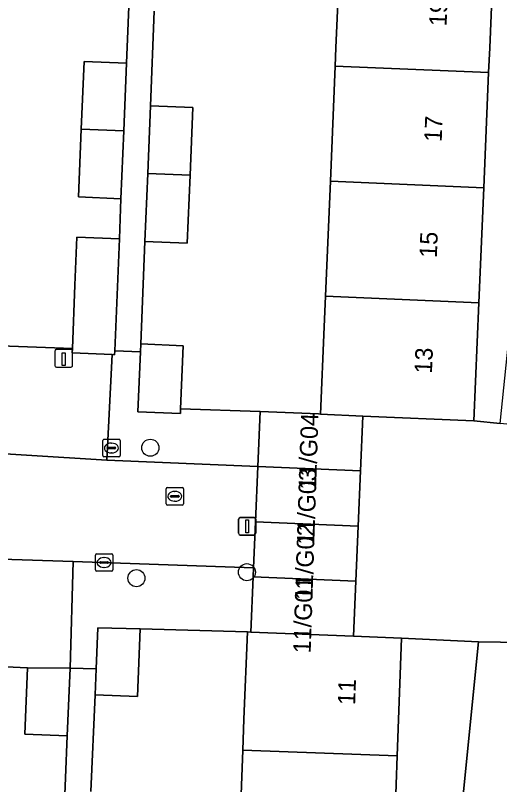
# Model space of a CAD drawing. Extents: x 161354 to 162026, y 386504 to 387460.
# Drawn here: x 161758.96 to 161786.68, y 386707.86 to 386751.86 of the extents above; entities that cross this region are included whole.
import ezdxf

# ---------------------------------------------------------------- set-up
doc = ezdxf.new("R2010")
doc.units = 0
for name, color, linetype in [('IMGEO_Boom', 7, 'Continuous'), ('IMGEO_Erf', 7, 'Continuous'), ('IMGEO_Kolk', 7, 'Continuous'), ('IMGEO_Laadpaal', 7, 'Continuous'), ('IMGEO_Lichtmast', 7, 'Continuous'), ('IMGEO_Pand', 7, 'Continuous'), ('IMGEO_Pand_nummerreeks', 7, 'Continuous'), ('IMGEO_Parkeervlak_open', 7, 'Continuous'), ('IMGEO_Rijbaan_lokaal_open', 7, 'Continuous'), ('IMGEO_Rioolput', 7, 'Continuous'), ('IMGEO_Voetpad_open', 7, 'Continuous')]:
    doc.layers.add(name, color=color, linetype=linetype)

msp = doc.modelspace()

# ---------------------------------------------------------------- linework, layer by layer
at = {"layer": 'IMGEO_Boom'}
for centre in [(161766.687, 386727.129), (161772.215, 386720.01), (161765.891, 386719.671)]:
    msp.add_circle(centre, 0.489, dxfattribs=at)
at = {"layer": 'IMGEO_Erf'}
for points in [[(161792.142, 386781.256), (161787.434, 386781.448), (161787.159, 386774.905), (161786.882, 386768.324), (161786.605, 386761.743), (161786.328, 386755.162), (161786.111, 386750), (161786.051, 386748.58), (161785.774, 386741.999), (161785.497, 386735.418), (161785.213, 386728.667), (161786.714, 386728.514), (161788.925, 386750)], [(161785.465, 386716.028), (161781.066, 386716.232), (161780.821, 386709.507), (161780.583, 386702.957), (161780.344, 386696.408), (161780.105, 386689.858), (161779.867, 386683.308), (161779.622, 386676.583), (161779.613, 386676.336), (161781.487, 386676.264)]]:
    msp.add_lwpolyline(points, close=True, dxfattribs=at)
for points in [[(161766.913, 386752.096), (161766.692, 386746.687), (161769.12, 386746.587), (161768.962, 386742.711), (161768.803, 386738.834), (161766.375, 386738.933), (161766.135, 386733.062), (161768.563, 386732.963), (161768.416, 386729.36), (161772.969, 386729.202), (161776.304, 386729.061), (161776.431, 386729.055), (161776.641, 386734.052), (161776.714, 386735.788), (161776.991, 386742.369), (161777.268, 386748.95), (161777.312, 386750), (161777.545, 386755.532)], [(161753.707, 386751.882), (161753.631, 386750), (161753.457, 386745.696), (161753.207, 386739.51), (161753.152, 386738.139), (161752.95, 386733.143), (161762.224, 386732.803), (161762.372, 386736.424), (161762.484, 386739.171), (161764.913, 386739.083), (161765.006, 386741.372), (161762.578, 386741.472), (161762.737, 386745.349), (161762.896, 386749.225), (161765.324, 386749.126), (161765.514, 386753.763)], [(161771.734, 386703.279), (161771.972, 386709.829), (161772.036, 386711.599), (161772.246, 386716.594), (161766.111, 386716.769), (161765.949, 386712.893), (161763.521, 386712.995), (161763.289, 386707.469)], [(161761.727, 386705.855), (161761.927, 386710.65), (161759.499, 386710.752), (161759.658, 386714.548), (161752.236, 386714.881), (161752.032, 386709.886), (161751.981, 386708.573), (161751.741, 386702.445)]]:
    msp.add_lwpolyline(points, dxfattribs=at)
at = {"layer": 'IMGEO_Kolk'}
for p, q in [((161763.959, 386726.685), (161763.959, 386727.537)), ((161764.034, 386727.611), (161764.886, 386727.611)), ((161764.96, 386727.537), (161764.96, 386726.685)), ((161764.218, 386727.105), (161764.218, 386727.117)), ((161764.656, 386727.068), (161764.258, 386727.068)), ((161764.261, 386727.154), (161764.659, 386727.154)), ((161764.447, 386727.391), (161764.472, 386727.391)), ((161764.702, 386727.117), (161764.702, 386727.105)), ((161764.47, 386726.831), (161764.445, 386726.831)), ((161764.886, 386726.611), (161764.034, 386726.611)), ((161763.539, 386720.139), (161763.539, 386720.991)), ((161763.614, 386721.065), (161764.466, 386721.065)), ((161764.54, 386720.991), (161764.54, 386720.139)), ((161763.798, 386720.559), (161763.798, 386720.571)), ((161764.236, 386720.522), (161763.838, 386720.522)), ((161763.841, 386720.608), (161764.239, 386720.608)), ((161764.027, 386720.845), (161764.052, 386720.845)), ((161764.282, 386720.571), (161764.282, 386720.559)), ((161764.466, 386720.065), (161763.614, 386720.065)), ((161764.05, 386720.285), (161764.025, 386720.285))]:
    msp.add_line(p, q, dxfattribs=at)
for points in [[(161763.959, 386726.685), (161763.959, 386727.537)], [(161764.034, 386727.611), (161764.886, 386727.611)], [(161764.96, 386727.537), (161764.96, 386726.685)], [(161764.886, 386726.611), (161764.034, 386726.611)], [(161763.539, 386720.139), (161763.539, 386720.991)], [(161763.614, 386721.065), (161764.466, 386721.065)], [(161764.54, 386720.991), (161764.54, 386720.139)], [(161764.466, 386720.065), (161763.614, 386720.065)]]:
    msp.add_lwpolyline(points, dxfattribs=at)
for centre, radius, start, end in [((161764.036, 386727.535), 0.0765, 91.552, 178.448), ((161764.036, 386727.535), 0.0765, 91.552, 178.448), ((161764.884, 386727.535), 0.0765, 1.552, 88.448), ((161764.884, 386727.535), 0.0765, 1.552, 88.448), ((161764.258, 386727.114), 0.0403, 85.8775, 175.7526), ((161764.255, 386727.104), 0.0366, 178.938, 274.7102), ((161764.659, 386727.111), 0.043, 264.8664, 352.4533), ((161764.663, 386727.116), 0.0386, 1.7309, 96.639), ((161764.036, 386726.687), 0.0765, 181.552, 268.448), ((161764.036, 386726.687), 0.0765, 181.552, 268.448), ((161764.884, 386726.687), 0.0765, 271.552, 358.448), ((161764.884, 386726.687), 0.0765, 271.552, 358.448), ((161763.616, 386720.989), 0.0765, 91.552, 178.448), ((161763.616, 386720.989), 0.0765, 91.552, 178.448), ((161764.464, 386720.989), 0.0765, 1.552, 88.448), ((161764.464, 386720.989), 0.0765, 1.552, 88.448), ((161763.838, 386720.568), 0.0403, 85.8775, 175.7526), ((161763.835, 386720.558), 0.0366, 178.938, 274.7102), ((161764.239, 386720.565), 0.043, 264.8664, 352.4533), ((161764.243, 386720.57), 0.0386, 1.7309, 96.639), ((161763.616, 386720.141), 0.0765, 181.552, 268.448), ((161763.616, 386720.141), 0.0765, 181.552, 268.448), ((161764.464, 386720.141), 0.0765, 271.552, 358.448), ((161764.464, 386720.141), 0.0765, 271.552, 358.448)]:
    msp.add_arc(centre, radius, start, end, dxfattribs=at)
for centre, major_axis, ratio, start_param, end_param in [((161764.446, 386727.111), (-0.387, 0.002), 0.722429, 4.712389, 7.853982), ((161764.471, 386727.111), (-0.39, 0.002), 0.717154, 1.570796, 4.712389), ((161764.026, 386720.565), (-0.387, 0.002), 0.722429, 4.712389, 7.853982), ((161764.051, 386720.565), (-0.39, 0.002), 0.717154, 1.570796, 4.712389)]:
    msp.add_ellipse(centre, major_axis=major_axis, ratio=ratio, start_param=start_param, end_param=end_param, dxfattribs=at)
at = {"layer": 'IMGEO_Laadpaal'}
for p, q in [((161761.228, 386732.661), (161761.228, 386731.82)), ((161761.228, 386732.661), (161761.228, 386731.82)), ((161762.144, 386732.745), (161761.303, 386732.745)), ((161762.144, 386732.745), (161761.303, 386732.745)), ((161762.228, 386731.829), (161762.228, 386732.67)), ((161762.228, 386731.829), (161762.228, 386732.67)), ((161761.312, 386731.745), (161762.153, 386731.745)), ((161761.312, 386731.745), (161762.153, 386731.745))]:
    msp.add_line(p, q, dxfattribs=at)
msp.add_lwpolyline([(161761.643, 386732.558), (161761.803, 386732.558), (161761.803, 386731.825), (161761.643, 386731.825), (161761.643, 386732.558)], dxfattribs=at)
for centre, start, end in [((161761.306, 386732.667), 92.4484, 184.2845), ((161761.306, 386732.667), 92.4484, 184.2845), ((161762.15, 386732.667), 2.4484, 94.2845), ((161762.15, 386732.667), 2.4484, 94.2845), ((161761.306, 386731.823), 182.4484, 274.2845), ((161761.306, 386731.823), 182.4484, 274.2845), ((161762.15, 386731.823), 272.4484, 4.2845), ((161762.15, 386731.823), 272.4484, 4.2845)]:
    msp.add_arc(centre, 0.0779, start, end, dxfattribs=at)
at = {"layer": 'IMGEO_Lichtmast'}
for p, q in [((161771.836, 386723.136), (161772.626, 386723.136)), ((161772.626, 386723.136), (161771.836, 386723.136)), ((161771.736, 386722.236), (161771.736, 386723.036)), ((161771.736, 386723.036), (161771.736, 386722.236)), ((161772.726, 386723.036), (161772.726, 386722.236)), ((161772.726, 386722.236), (161772.726, 386723.036)), ((161772.626, 386722.136), (161771.836, 386722.136)), ((161771.836, 386722.136), (161772.626, 386722.136))]:
    msp.add_line(p, q, dxfattribs=at)
msp.add_lwpolyline([(161772.156, 386723.011), (161772.306, 386723.011), (161772.306, 386722.261), (161772.156, 386722.261), (161772.156, 386723.011)], dxfattribs=at)
for centre, start, end in [((161771.836, 386723.036), 90, 180), ((161771.836, 386723.036), 90, 180), ((161772.626, 386723.036), 0, 90), ((161772.626, 386723.036), 360, 90), ((161771.836, 386722.236), 180, 270), ((161771.836, 386722.236), 180, 270), ((161772.626, 386722.236), 270, 0), ((161772.626, 386722.236), 270, 0)]:
    msp.add_arc(centre, 0.1, start, end, dxfattribs=at)
at = {"layer": 'IMGEO_Pand'}
for points in [[(161786.051, 386748.58), (161786.111, 386750), (161786.328, 386755.162), (161777.545, 386755.532), (161777.312, 386750), (161777.268, 386748.95)], [(161765.324, 386749.126), (161762.896, 386749.225), (161762.737, 386745.349), (161765.165, 386745.249)], [(161777.268, 386748.95), (161776.991, 386742.369), (161785.774, 386741.999), (161786.051, 386748.58)], [(161766.692, 386746.687), (161766.534, 386742.81), (161768.962, 386742.711), (161769.12, 386746.587)], [(161765.165, 386745.249), (161762.737, 386745.349), (161762.578, 386741.472), (161765.006, 386741.372)], [(161768.962, 386742.711), (161766.534, 386742.81), (161766.375, 386738.933), (161768.803, 386738.834)], [(161785.497, 386735.418), (161785.774, 386741.999), (161776.991, 386742.369), (161776.714, 386735.788)], [(161764.8, 386736.325), (161764.913, 386739.083), (161762.484, 386739.171), (161762.372, 386736.424), (161762.224, 386732.803), (161762.213, 386732.547), (161764.501, 386732.454), (161764.641, 386732.448), (161764.65, 386732.671)], [(161785.497, 386735.418), (161776.714, 386735.788), (161776.641, 386734.052), (161776.431, 386729.055), (161778.845, 386728.935), (161785.213, 386728.667)], [(161766.135, 386733.062), (161766.117, 386732.62), (161765.977, 386729.185), (161768.405, 386729.086), (161768.416, 386729.36), (161768.563, 386732.963)], [(161778.845, 386728.935), (161776.431, 386729.055), (161776.304, 386729.061), (161772.969, 386729.202), (161772.836, 386726.048), (161778.713, 386725.801)], [(161772.836, 386726.048), (161772.704, 386722.894), (161778.58, 386722.647), (161778.713, 386725.801)], [(161778.58, 386722.647), (161772.704, 386722.894), (161772.593, 386720.267), (161772.571, 386719.74), (161778.447, 386719.493)], [(161772.571, 386719.74), (161772.438, 386716.586), (161778.315, 386716.35), (161778.447, 386719.493)], [(161766.111, 386716.769), (161763.682, 386716.836), (161763.583, 386714.485), (161763.521, 386712.995), (161765.949, 386712.893)], [(161778.315, 386716.35), (161772.438, 386716.586), (161772.246, 386716.594), (161772.036, 386711.599), (161771.972, 386709.829), (161780.821, 386709.507), (161781.066, 386716.232)], [(161762.089, 386714.514), (161759.658, 386714.548), (161759.499, 386710.752), (161761.927, 386710.65)], [(161771.972, 386709.829), (161771.734, 386703.279), (161780.583, 386702.957), (161780.821, 386709.507)]]:
    msp.add_lwpolyline(points, close=True, dxfattribs=at)
at = {"layer": 'IMGEO_Parkeervlak_open'}
for points in [[(161764.501, 386732.454), (161762.213, 386732.547), (161762.224, 386732.803), (161752.95, 386733.143), (161745.388, 386733.423), (161743.792, 386733.451)], [(161740.263, 386727.899), (161764.194, 386726.422), (161764.501, 386732.454)], [(161752.236, 386714.881), (161759.658, 386714.548), (161762.089, 386714.514), (161762.279, 386720.623), (161740.058, 386721.348)]]:
    msp.add_lwpolyline(points, dxfattribs=at)
at = {"layer": 'IMGEO_Rijbaan_lokaal_open'}
msp.add_lwpolyline([(161772.836, 386726.048), (161764.194, 386726.422), (161740.263, 386727.899), (161739.903, 386721.353), (161740.058, 386721.348), (161762.279, 386720.623), (161772.593, 386720.267), (161772.704, 386722.894)], close=True, dxfattribs=at)
at = {"layer": 'IMGEO_Rioolput'}
for p, q in [((161767.585, 386723.927), (161767.585, 386724.779)), ((161767.66, 386724.853), (161768.512, 386724.853)), ((161768.073, 386724.633), (161768.098, 386724.633)), ((161768.586, 386724.779), (161768.586, 386723.927)), ((161767.844, 386724.347), (161767.844, 386724.359)), ((161768.282, 386724.31), (161767.884, 386724.31)), ((161767.887, 386724.396), (161768.285, 386724.396)), ((161768.096, 386724.073), (161768.071, 386724.073)), ((161768.328, 386724.359), (161768.328, 386724.347)), ((161768.512, 386723.853), (161767.66, 386723.853))]:
    msp.add_line(p, q, dxfattribs=at)
for points in [[(161767.585, 386723.927), (161767.585, 386724.779)], [(161767.66, 386724.853), (161768.512, 386724.853)], [(161768.586, 386724.779), (161768.586, 386723.927)], [(161768.512, 386723.853), (161767.66, 386723.853)]]:
    msp.add_lwpolyline(points, dxfattribs=at)
for centre, radius, start, end in [((161767.662, 386724.777), 0.0765, 91.552, 178.448), ((161767.662, 386724.777), 0.0765, 91.552, 178.448), ((161768.51, 386724.777), 0.0765, 1.552, 88.448), ((161768.51, 386724.777), 0.0765, 1.552, 88.448), ((161767.884, 386724.356), 0.0403, 85.8775, 175.7526), ((161767.881, 386724.346), 0.0366, 178.938, 274.7102), ((161768.285, 386724.353), 0.043, 264.8664, 352.4533), ((161768.289, 386724.358), 0.0386, 1.7309, 96.639), ((161767.662, 386723.929), 0.0765, 181.552, 268.448), ((161767.662, 386723.929), 0.0765, 181.552, 268.448), ((161768.51, 386723.929), 0.0765, 271.552, 358.448), ((161768.51, 386723.929), 0.0765, 271.552, 358.448)]:
    msp.add_arc(centre, radius, start, end, dxfattribs=at)
for centre, major_axis, ratio, start_param, end_param in [((161768.072, 386724.353), (-0.387, 0.002), 0.722429, 4.712389, 7.853982), ((161768.097, 386724.353), (-0.39, 0.002), 0.717154, 1.570796, 4.712389)]:
    msp.add_ellipse(centre, major_axis=major_axis, ratio=ratio, start_param=start_param, end_param=end_param, dxfattribs=at)
at = {"layer": 'IMGEO_Voetpad_open'}
for points in [[(161765.514, 386753.763), (161765.324, 386749.126), (161765.165, 386745.249), (161765.006, 386741.372), (161764.913, 386739.083), (161764.8, 386736.325), (161764.65, 386732.671), (161766.117, 386732.62), (161766.135, 386733.062), (161766.375, 386738.933), (161766.534, 386742.81), (161766.692, 386746.687), (161766.913, 386752.096)], [(161786.624, 386698.019), (161788.482, 386715.948), (161787.986, 386715.994), (161785.465, 386716.028), (161781.487, 386676.264), (161781.358, 386674.967), (161781.131, 386674.979), (161781.124, 386674.777), (161781.003, 386671.42), (161780.147, 386662.39), (161779.2, 386652.395)], [(161763.289, 386707.469), (161763.521, 386712.995), (161763.583, 386714.485), (161762.089, 386714.514), (161761.927, 386710.65), (161761.727, 386705.855)]]:
    msp.add_lwpolyline(points, dxfattribs=at)
for points in [[(161772.969, 386729.202), (161768.416, 386729.36), (161768.405, 386729.086), (161765.977, 386729.185), (161766.117, 386732.62), (161764.65, 386732.671), (161764.641, 386732.448), (161764.501, 386732.454), (161764.194, 386726.422), (161772.836, 386726.048)], [(161789.258, 386728.258), (161786.714, 386728.514), (161785.213, 386728.667), (161778.845, 386728.935), (161778.713, 386725.801), (161778.58, 386722.647), (161778.447, 386719.493), (161778.315, 386716.35), (161781.066, 386716.232), (161785.465, 386716.028), (161787.986, 386715.994)], [(161772.571, 386719.74), (161772.593, 386720.267), (161762.279, 386720.623), (161762.089, 386714.514), (161763.583, 386714.485), (161763.682, 386716.836), (161766.111, 386716.769), (161772.246, 386716.594), (161772.438, 386716.586)]]:
    msp.add_lwpolyline(points, close=True, dxfattribs=at)

# ---------------------------------------------------------------- texts
at = {"layer": 'IMGEO_Pand_nummerreeks'}
for s, rotation, p in [('19', 87.5903, (161783.64, 386751.222)), ('17', 87.5903, (161783.361, 386744.599)), ('15', 87.5903, (161783.083, 386737.975)), ('13', 87.5881, (161782.803, 386731.35)), ('11/G04', 88.1094, (161776.171, 386724.718)), ('11/G03', 88.1097, (161776.067, 386721.562)), ('11/G02', 88.1094, (161775.963, 386718.399)), ('11/G01', 88.1097, (161775.862, 386715.359)), ('11', 87.9142, (161778.406, 386712.399))]:
    msp.add_text(s, height=1, rotation=rotation, dxfattribs=at).set_placement(p)

doc.saveas('drawing.dxf')
